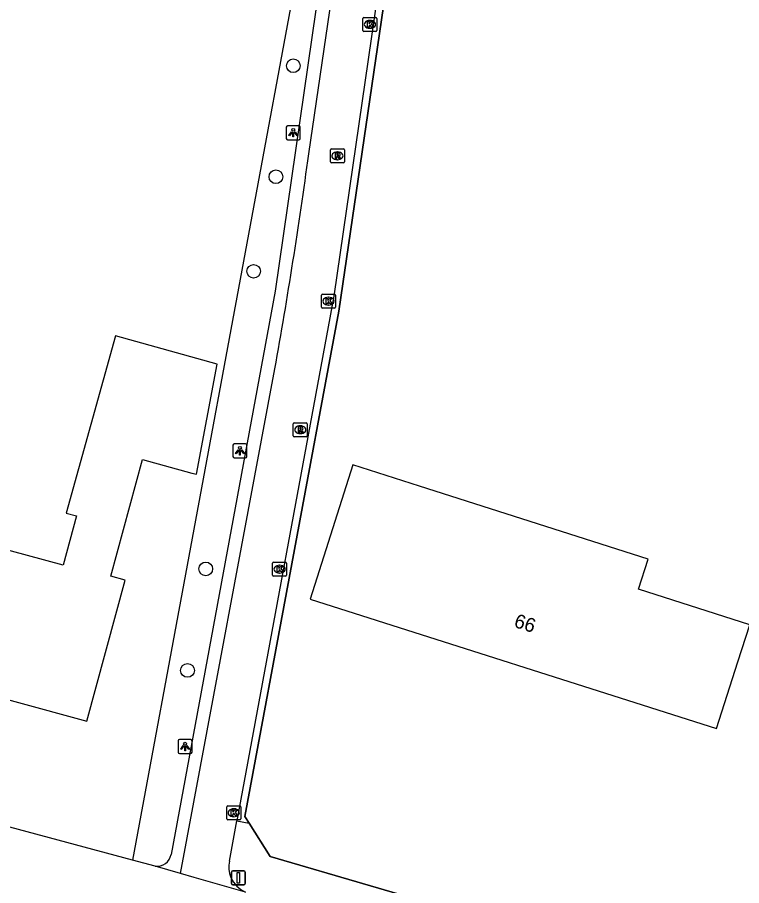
# Model space of a CAD drawing. Extents: x 156414 to 157775, y 382335 to 383765.
# Drawn here: x 156784.8 to 156836.5, y 382999.4 to 383061.4 of the extents above; entities that cross this region are included whole.
import ezdxf

# ---------------------------------------------------------------- set-up
doc = ezdxf.new("R2010")
doc.units = 0
for name, color, linetype in [('IMGEO_Berm_groen', 7, 'Continuous'), ('IMGEO_Boom', 7, 'Continuous'), ('IMGEO_Fietspad_gesloten', 7, 'Continuous'), ('IMGEO_Hek', 7, 'Continuous'), ('IMGEO_Kolk', 7, 'Continuous'), ('IMGEO_Lichtpunt', 7, 'Continuous'), ('IMGEO_Pand', 7, 'Continuous'), ('IMGEO_Pand_nummerreeks', 7, 'Continuous'), ('IMGEO_Rijbaan_lokaal_open', 7, 'Continuous'), ('IMGEO_Rioolput', 7, 'Continuous'), ('IMGEO_Verkeersbordpaal', 7, 'Continuous'), ('IMGEO_Voetpad_open', 7, 'Continuous')]:
    doc.layers.add(name, color=color, linetype=linetype)

msp = doc.modelspace()

# ---------------------------------------------------------------- linework, layer by layer
at = {"layer": 'IMGEO_Berm_groen'}
for points in [[(156801.376, 383003.864), (156801.072, 383004.344), (156807.776, 383040.4), (156814.706, 383087.712), (156819.637, 383147.515), (156859.028, 383141.902)], [(156806.357, 383089.983), (156807.416, 383089.93), (156805.108, 383066.327), (156793.034, 383001.23)], [(156800.493, 383004.039), (156801.376, 383003.864)], [(156835.921, 382991.534), (156834.154, 382992.153), (156833.636, 382991.047), (156831.49, 382992.215), (156817.203, 382997.295), (156802.875, 383001.499), (156801.376, 383003.864)]]:
    msp.add_lwpolyline(points, dxfattribs=at)
at = {"layer": 'IMGEO_Boom'}
for centre in [(156804.522, 383057.918), (156803.279, 383050), (156801.691, 383043.251), (156798.273, 383022.017), (156796.967, 383014.766)]:
    msp.add_circle(centre, 0.489, dxfattribs=at)
at = {"layer": 'IMGEO_Fietspad_gesloten'}
for points in [[(156819.434, 383150.863), (156819.153, 383147.584), (156818.568, 383140.747), (156814.089, 383087.578), (156807.42, 383041.472), (156800.493, 383004.039)], [(156805.623, 383051.625), (156809.83, 383080.389)], [(156796.468, 383000.278), (156803.208, 383036.291)], [(156799.961, 383001.166), (156800.493, 383004.039)]]:
    msp.add_lwpolyline(points, dxfattribs=at)
for centre, radius, start, end in [((156435.094, 383102.124), 373.955, 349.86055, 352.2391), ((156801.838, 383000.752), 1.922, 167.5561, 203.02767), ((156801.877, 383000.755), 1.959, 202.65874, 247.0126)]:
    msp.add_arc(centre, radius, start, end, dxfattribs=at)
at = {"layer": 'IMGEO_Hek'}
for points in [[(156819.637, 383147.515), (156814.706, 383087.712), (156807.776, 383040.4), (156801.072, 383004.344), (156801.376, 383003.864)], [(156801.376, 383003.864), (156802.875, 383001.499)], [(156802.875, 383001.499), (156817.203, 382997.295), (156831.49, 382992.215), (156833.636, 382991.047)]]:
    msp.add_lwpolyline(points, dxfattribs=at)
at = {"layer": 'IMGEO_Kolk'}
for p, q in [((156809.489, 383060.449), (156809.489, 383061.301)), ((156809.564, 383061.375), (156810.416, 383061.375)), ((156809.977, 383061.155), (156810.002, 383061.155)), ((156810.49, 383061.301), (156810.49, 383060.449)), ((156810, 383060.595), (156809.975, 383060.595)), ((156810.416, 383060.375), (156809.564, 383060.375)), ((156806.535, 383040.697), (156806.535, 383041.549)), ((156806.61, 383041.623), (156807.462, 383041.623)), ((156807.023, 383041.403), (156807.048, 383041.403)), ((156807.536, 383041.549), (156807.536, 383040.697)), ((156807.462, 383040.623), (156806.61, 383040.623)), ((156807.046, 383040.843), (156807.021, 383040.843)), ((156803.041, 383021.569), (156803.041, 383022.421)), ((156803.116, 383022.495), (156803.968, 383022.495)), ((156803.529, 383022.275), (156803.554, 383022.275)), ((156804.042, 383022.421), (156804.042, 383021.569)), ((156803.968, 383021.495), (156803.116, 383021.495)), ((156803.552, 383021.715), (156803.527, 383021.715)), ((156799.769, 383004.185), (156799.769, 383005.037)), ((156799.844, 383005.111), (156800.696, 383005.111)), ((156800.257, 383004.891), (156800.282, 383004.891)), ((156800.77, 383005.037), (156800.77, 383004.185)), ((156800.696, 383004.111), (156799.844, 383004.111)), ((156800.28, 383004.331), (156800.255, 383004.331))]:
    msp.add_line(p, q, dxfattribs=at)
for points in [[(156809.489, 383060.449), (156809.489, 383061.301)], [(156809.564, 383061.375), (156810.416, 383061.375)], [(156809.81, 383061.075), (156809.933, 383061.075), (156809.933, 383060.924), (156810.063, 383061.075), (156810.227, 383061.075), (156810.081, 383060.924), (156810.234, 383060.675), (156810.082, 383060.675), (156809.997, 383060.839), (156809.933, 383060.772), (156809.933, 383060.675), (156809.81, 383060.675), (156809.81, 383061.075)], [(156810.49, 383061.301), (156810.49, 383060.449)], [(156810.416, 383060.375), (156809.564, 383060.375)], [(156806.535, 383040.697), (156806.535, 383041.549)], [(156806.61, 383041.623), (156807.462, 383041.623)], [(156806.856, 383041.323), (156806.979, 383041.323), (156806.979, 383041.172), (156807.109, 383041.323), (156807.273, 383041.323), (156807.127, 383041.172), (156807.28, 383040.923), (156807.128, 383040.923), (156807.043, 383041.087), (156806.979, 383041.02), (156806.979, 383040.923), (156806.856, 383040.923), (156806.856, 383041.323)], [(156807.536, 383041.549), (156807.536, 383040.697)], [(156807.462, 383040.623), (156806.61, 383040.623)], [(156803.041, 383021.569), (156803.041, 383022.421)], [(156803.116, 383022.495), (156803.968, 383022.495)], [(156803.362, 383022.195), (156803.485, 383022.195), (156803.485, 383022.044), (156803.615, 383022.195), (156803.779, 383022.195), (156803.633, 383022.044), (156803.786, 383021.795), (156803.634, 383021.795), (156803.549, 383021.959), (156803.485, 383021.892), (156803.485, 383021.795), (156803.362, 383021.795), (156803.362, 383022.195)], [(156804.042, 383022.421), (156804.042, 383021.569)], [(156803.968, 383021.495), (156803.116, 383021.495)], [(156799.769, 383004.185), (156799.769, 383005.037)], [(156799.844, 383005.111), (156800.696, 383005.111)], [(156800.09, 383004.811), (156800.213, 383004.811), (156800.213, 383004.66), (156800.343, 383004.811), (156800.507, 383004.811), (156800.361, 383004.66), (156800.514, 383004.411), (156800.362, 383004.411), (156800.277, 383004.575), (156800.213, 383004.508), (156800.213, 383004.411), (156800.09, 383004.411), (156800.09, 383004.811)], [(156800.77, 383005.037), (156800.77, 383004.185)], [(156800.696, 383004.111), (156799.844, 383004.111)]]:
    msp.add_lwpolyline(points, dxfattribs=at)
for centre, start, end in [((156809.566, 383061.299), 91.55205, 178.44795), ((156809.566, 383061.299), 91.55205, 178.44795), ((156810.414, 383061.299), 1.55205, 88.44795), ((156810.414, 383061.299), 1.55205, 88.44795), ((156809.566, 383060.451), 181.55205, 268.44795), ((156809.566, 383060.451), 181.55205, 268.44795), ((156810.414, 383060.451), 271.55205, 358.44795), ((156810.414, 383060.451), 271.55205, 358.44795), ((156806.612, 383041.547), 91.55205, 178.44795), ((156806.612, 383041.547), 91.55205, 178.44795), ((156807.46, 383041.547), 1.55205, 88.44795), ((156807.46, 383041.547), 1.55205, 88.44795), ((156806.612, 383040.699), 181.55205, 268.44795), ((156806.612, 383040.699), 181.55205, 268.44795), ((156807.46, 383040.699), 271.55205, 358.44795), ((156807.46, 383040.699), 271.55205, 358.44795), ((156803.118, 383022.419), 91.55205, 178.44795), ((156803.118, 383022.419), 91.55205, 178.44795), ((156803.966, 383022.419), 1.55205, 88.44795), ((156803.966, 383022.419), 1.55205, 88.44795), ((156803.118, 383021.571), 181.55205, 268.44795), ((156803.118, 383021.571), 181.55205, 268.44795), ((156803.966, 383021.571), 271.55205, 358.44795), ((156803.966, 383021.571), 271.55205, 358.44795), ((156799.846, 383005.035), 91.55205, 178.44795), ((156799.846, 383005.035), 91.55205, 178.44795), ((156800.694, 383005.035), 1.55205, 88.44795), ((156800.694, 383005.035), 1.55205, 88.44795), ((156799.846, 383004.187), 181.55205, 268.44795), ((156799.846, 383004.187), 181.55205, 268.44795), ((156800.694, 383004.187), 271.55205, 358.44795), ((156800.694, 383004.187), 271.55205, 358.44795)]:
    msp.add_arc(centre, 0.0765, start, end, dxfattribs=at)
for centre, major_axis, ratio, start_param, end_param in [((156809.976, 383060.875), (-0.387, 0.002), 0.722429, 4.712389, 7.853982), ((156810.001, 383060.875), (-0.39, 0.002), 0.717154, 1.570796, 4.712389), ((156807.022, 383041.123), (-0.387, 0.002), 0.722429, 4.712389, 7.853982), ((156807.047, 383041.123), (-0.39, 0.002), 0.717154, 1.570796, 4.712389), ((156803.528, 383021.995), (-0.387, 0.002), 0.722429, 4.712389, 7.853982), ((156803.553, 383021.995), (-0.39, 0.002), 0.717154, 1.570796, 4.712389), ((156800.256, 383004.611), (-0.387, 0.002), 0.722429, 4.712389, 7.853982), ((156800.281, 383004.611), (-0.39, 0.002), 0.717154, 1.570796, 4.712389)]:
    msp.add_ellipse(centre, major_axis=major_axis, ratio=ratio, start_param=start_param, end_param=end_param, dxfattribs=at)
at = {"layer": 'IMGEO_Lichtpunt'}
for p, q in [((156804.922, 383053.639), (156804.114, 383053.639)), ((156804.922, 383053.639), (156804.114, 383053.639)), ((156804.02, 383053.544), (156804.02, 383052.737)), ((156804.02, 383053.544), (156804.02, 383052.737)), ((156805.016, 383052.737), (156805.016, 383053.544)), ((156805.016, 383052.737), (156805.016, 383053.544)), ((156804.114, 383052.643), (156804.922, 383052.643)), ((156804.114, 383052.643), (156804.922, 383052.643)), ((156800.215, 383030.848), (156800.215, 383030.041)), ((156800.215, 383030.848), (156800.215, 383030.041)), ((156801.117, 383030.943), (156800.309, 383030.943)), ((156801.117, 383030.943), (156800.309, 383030.943)), ((156801.211, 383030.041), (156801.211, 383030.848)), ((156801.211, 383030.041), (156801.211, 383030.848)), ((156800.309, 383029.947), (156801.117, 383029.947)), ((156800.309, 383029.947), (156801.117, 383029.947)), ((156796.293, 383009.74), (156796.293, 383008.933)), ((156796.293, 383009.74), (156796.293, 383008.933)), ((156797.195, 383009.835), (156796.387, 383009.835)), ((156797.195, 383009.835), (156796.387, 383009.835)), ((156797.289, 383008.933), (156797.289, 383009.74)), ((156797.289, 383008.933), (156797.289, 383009.74)), ((156796.387, 383008.839), (156797.195, 383008.839)), ((156796.387, 383008.839), (156797.195, 383008.839))]:
    msp.add_line(p, q, dxfattribs=at)
for points in [[(156804.394, 383053.208), (156804.433, 383053.18), (156804.245, 383052.918), (156804.207, 383052.945), (156804.394, 383053.208)], [(156804.496, 383053.16), (156804.543, 383053.16), (156804.543, 383052.838), (156804.496, 383052.838), (156804.496, 383053.16)], [(156804.606, 383053.18), (156804.644, 383053.207), (156804.831, 383052.945), (156804.792, 383052.917), (156804.606, 383053.18)], [(156800.589, 383030.512), (156800.628, 383030.484), (156800.44, 383030.222), (156800.402, 383030.249), (156800.589, 383030.512)], [(156800.691, 383030.464), (156800.738, 383030.464), (156800.738, 383030.142), (156800.691, 383030.142), (156800.691, 383030.464)], [(156800.801, 383030.484), (156800.839, 383030.511), (156801.026, 383030.249), (156800.987, 383030.221), (156800.801, 383030.484)], [(156796.667, 383009.404), (156796.706, 383009.376), (156796.518, 383009.114), (156796.48, 383009.141), (156796.667, 383009.404)], [(156796.769, 383009.356), (156796.816, 383009.356), (156796.816, 383009.034), (156796.769, 383009.034), (156796.769, 383009.356)], [(156796.879, 383009.376), (156796.917, 383009.403), (156797.104, 383009.141), (156797.065, 383009.113), (156796.879, 383009.376)]]:
    msp.add_lwpolyline(points, dxfattribs=at)
for centre in [(156804.519, 383053.342), (156800.714, 383030.646), (156796.792, 383009.538)]:
    msp.add_circle(centre, 0.0994, dxfattribs=at)
for centre, start, end in [((156804.114, 383053.544), 90, 180), ((156804.114, 383053.544), 90, 180), ((156804.922, 383053.544), 0, 90), ((156804.922, 383053.544), 0, 90), ((156804.114, 383052.737), 180, 270), ((156804.114, 383052.737), 180, 270), ((156804.922, 383052.737), 270, 0), ((156804.922, 383052.737), 270, 360), ((156800.309, 383030.848), 90, 180), ((156800.309, 383030.848), 90, 180), ((156801.117, 383030.848), 0, 90), ((156801.117, 383030.848), 0, 90), ((156800.309, 383030.041), 180, 270), ((156800.309, 383030.041), 180, 270), ((156801.117, 383030.041), 270, 0), ((156801.117, 383030.041), 270, 360), ((156796.387, 383009.74), 90, 180), ((156796.387, 383009.74), 90, 180), ((156797.195, 383009.74), 0, 90), ((156797.195, 383009.74), 0, 90), ((156796.387, 383008.933), 180, 270), ((156796.387, 383008.933), 180, 270), ((156797.195, 383008.933), 270, 0), ((156797.195, 383008.933), 270, 360)]:
    msp.add_arc(centre, 0.0946, start, end, dxfattribs=at)
at = {"layer": 'IMGEO_Pand'}
for points in [[(156777.867, 383025.171), (156777.597, 383025.245), (156774.87, 383015.211), (156789.792, 383011.155), (156792.522, 383021.204), (156791.489, 383021.485), (156793.756, 383029.832), (156797.268, 383028.838), (156797.62, 383028.763), (156799.074, 383036.63), (156791.818, 383038.648), (156788.306, 383025.989), (156789.04, 383025.79), (156788.084, 383022.272), (156778.136, 383024.976)], [(156836.26, 383015.381), (156837.101, 383018.012), (156829.161, 383020.57), (156829.842, 383022.704), (156813.54, 383027.911), (156808.782, 383029.431), (156805.73, 383019.851), (156834.742, 383010.621), (156836.26, 383015.381)]]:
    msp.add_lwpolyline(points, dxfattribs=at)
at = {"layer": 'IMGEO_Rijbaan_lokaal_open'}
for points in [[(156793.034, 383001.23), (156780.193, 383004.665), (156764.546, 383008.977), (156762.167, 383009.62), (156735.088, 383017.425), (156694.029, 383033.976), (156654.02, 383050.165)], [(156794.66, 383000.795), (156793.034, 383001.23)], [(156796.468, 383000.278), (156794.66, 383000.795)], [(156801.112, 382998.951), (156797.441, 383000), (156796.468, 383000.278)]]:
    msp.add_lwpolyline(points, dxfattribs=at)
at = {"layer": 'IMGEO_Rioolput'}
for p, q in [((156807.17, 383051.068), (156807.17, 383051.92)), ((156807.245, 383051.994), (156808.097, 383051.994)), ((156807.658, 383051.774), (156807.683, 383051.774)), ((156808.171, 383051.92), (156808.171, 383051.068)), ((156807.681, 383051.214), (156807.656, 383051.214)), ((156808.097, 383050.994), (156807.245, 383050.994)), ((156804.519, 383031.52), (156804.519, 383032.372)), ((156804.594, 383032.446), (156805.446, 383032.446)), ((156805.007, 383032.226), (156805.032, 383032.226)), ((156805.52, 383032.372), (156805.52, 383031.52)), ((156805.446, 383031.446), (156804.594, 383031.446)), ((156805.03, 383031.666), (156805.005, 383031.666))]:
    msp.add_line(p, q, dxfattribs=at)
for points in [[(156807.17, 383051.068), (156807.17, 383051.92)], [(156807.245, 383051.994), (156808.097, 383051.994)], [(156808.171, 383051.92), (156808.171, 383051.068)], [(156807.759, 383051.692), (156807.507, 383051.694), (156807.507, 383051.294)], [(156807.507, 383051.294), (156807.631, 383051.294), (156807.631, 383051.456), (156807.642, 383051.456)], [(156807.685, 383051.613), (156807.631, 383051.613), (156807.631, 383051.532)], [(156807.631, 383051.532), (156807.683, 383051.532)], [(156807.689, 383051.427), (156807.76, 383051.294), (156807.9, 383051.294), (156807.835, 383051.42)], [(156808.097, 383050.994), (156807.245, 383050.994)], [(156804.519, 383031.52), (156804.519, 383032.372)], [(156804.594, 383032.446), (156805.446, 383032.446)], [(156805.108, 383032.144), (156804.856, 383032.146), (156804.856, 383031.746)], [(156805.034, 383032.065), (156804.98, 383032.065), (156804.98, 383031.984)], [(156804.98, 383031.984), (156805.032, 383031.984)], [(156805.52, 383032.372), (156805.52, 383031.52)], [(156805.446, 383031.446), (156804.594, 383031.446)], [(156804.856, 383031.746), (156804.98, 383031.746), (156804.98, 383031.908), (156804.991, 383031.908)], [(156805.038, 383031.879), (156805.109, 383031.746), (156805.249, 383031.746), (156805.184, 383031.872)]]:
    msp.add_lwpolyline(points, dxfattribs=at)
for centre, radius, start, end in [((156807.247, 383051.918), 0.0765, 91.55205, 178.44795), ((156807.247, 383051.918), 0.0765, 91.55205, 178.44795), ((156808.095, 383051.918), 0.0765, 1.55205, 88.44795), ((156808.095, 383051.918), 0.0765, 1.55205, 88.44795), ((156807.641, 383051.403), 0.0533, 26.02933, 88.69889), ((156807.667, 383051.721), 0.19, 274.7715, 282.96867), ((156807.691, 383051.517), 0.0964, 77.00612, 93.18647), ((156807.705, 383051.574), 0.0378, 276.66336, 79.67722), ((156807.758, 383051.582), 0.109, 350.36119, 89.41601), ((156807.756, 383051.582), 0.112, 277.58423, 350.98172), ((156807.74, 383051.367), 0.108, 29.51342, 73.79051), ((156807.247, 383051.07), 0.0765, 181.55205, 268.44795), ((156807.247, 383051.07), 0.0765, 181.55205, 268.44795), ((156808.095, 383051.07), 0.0765, 271.55205, 358.44795), ((156808.095, 383051.07), 0.0765, 271.55205, 358.44795), ((156804.596, 383032.37), 0.0765, 91.55205, 178.44795), ((156804.596, 383032.37), 0.0765, 91.55205, 178.44795), ((156805.016, 383032.173), 0.19, 274.7715, 282.96867), ((156805.04, 383031.969), 0.0964, 77.00612, 93.18647), ((156805.054, 383032.026), 0.0378, 276.66336, 79.67722), ((156805.107, 383032.034), 0.109, 350.36119, 89.41601), ((156805.105, 383032.034), 0.112, 277.58423, 350.98172), ((156805.089, 383031.819), 0.108, 29.51342, 73.79051), ((156805.444, 383032.37), 0.0765, 1.55205, 88.44795), ((156805.444, 383032.37), 0.0765, 1.55205, 88.44795), ((156804.596, 383031.522), 0.0765, 181.55205, 268.44795), ((156804.596, 383031.522), 0.0765, 181.55205, 268.44795), ((156804.99, 383031.855), 0.0533, 26.02933, 88.69889), ((156805.444, 383031.522), 0.0765, 271.55205, 358.44795), ((156805.444, 383031.522), 0.0765, 271.55205, 358.44795)]:
    msp.add_arc(centre, radius, start, end, dxfattribs=at)
for centre, major_axis, ratio, start_param, end_param in [((156807.657, 383051.494), (-0.387, 0.002), 0.722429, 4.712389, 7.853982), ((156807.682, 383051.494), (-0.39, 0.002), 0.717154, 1.570796, 4.712389), ((156805.006, 383031.946), (-0.387, 0.002), 0.722429, 4.712389, 7.853982), ((156805.031, 383031.946), (-0.39, 0.002), 0.717154, 1.570796, 4.712389)]:
    msp.add_ellipse(centre, major_axis=major_axis, ratio=ratio, start_param=start_param, end_param=end_param, dxfattribs=at)
at = {"layer": 'IMGEO_Verkeersbordpaal'}
for p, q in [((156800.101, 382999.567), (156800.101, 383000.367)), ((156800.101, 383000.367), (156800.101, 382999.567)), ((156800.201, 383000.467), (156800.991, 383000.467)), ((156800.991, 383000.467), (156800.201, 383000.467)), ((156801.091, 383000.367), (156801.091, 382999.567)), ((156801.091, 382999.567), (156801.091, 383000.367)), ((156800.991, 382999.467), (156800.201, 382999.467)), ((156800.201, 382999.467), (156800.991, 382999.467))]:
    msp.add_line(p, q, dxfattribs=at)
msp.add_lwpolyline([(156800.521, 383000.342), (156800.671, 383000.342), (156800.671, 382999.592), (156800.521, 382999.592), (156800.521, 383000.342)], dxfattribs=at)
for centre, start, end in [((156800.201, 383000.367), 90, 180), ((156800.201, 383000.367), 90, 180), ((156800.991, 383000.367), 0, 90), ((156800.991, 383000.367), 360, 90), ((156800.201, 382999.567), 180, 270), ((156800.201, 382999.567), 180, 270), ((156800.991, 382999.567), 270, 0), ((156800.991, 382999.567), 270, 0)]:
    msp.add_arc(centre, 0.1, start, end, dxfattribs=at)
at = {"layer": 'IMGEO_Voetpad_open'}
msp.add_lwpolyline([(156810.787, 383098.397), (156809.928, 383088.26), (156803.22, 383041.841), (156795.79, 383001.634)], dxfattribs=at)
msp.add_arc((156794.78, 383001.814), 1.026, 263.31028, 349.87586, dxfattribs=at)

# ---------------------------------------------------------------- texts
at = {"layer": 'IMGEO_Pand_nummerreeks'}
msp.add_text('66', height=1, rotation=342.35183, dxfattribs=at).set_placement((156820.212, 383017.888))

doc.saveas('drawing.dxf')
